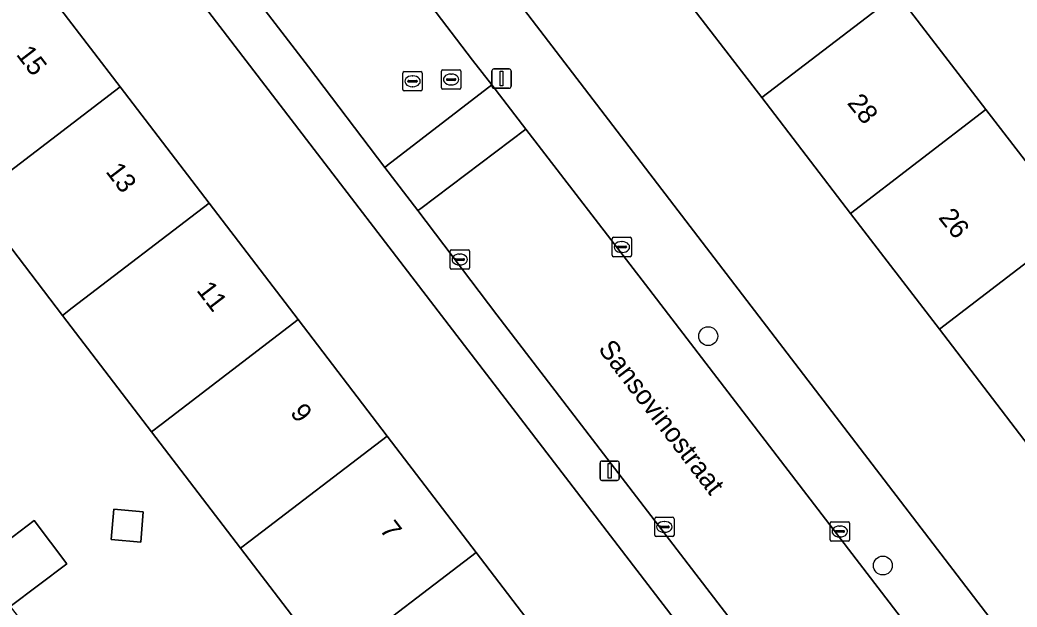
# Model space of a CAD drawing. Extents: x 159352 to 160617, y 385888 to 387323.
# Drawn here: x 160221.8 to 160273.3, y 386599.7 to 386630 of the extents above; entities that cross this region are included whole.
import ezdxf

# ---------------------------------------------------------------- set-up
doc = ezdxf.new("R2010")
doc.units = 0
for name, color, linetype in [('IMGEO_Boom', 7, 'Continuous'), ('IMGEO_Erf', 7, 'Continuous'), ('IMGEO_Kolk', 7, 'Continuous'), ('IMGEO_Lichtmast', 7, 'Continuous'), ('IMGEO_Openbare_ruimte_label', 7, 'Continuous'), ('IMGEO_Pand', 7, 'Continuous'), ('IMGEO_Pand_nummerreeks', 7, 'Continuous'), ('IMGEO_Rijbaan_lokaal_open', 7, 'Continuous'), ('IMGEO_Rioolput', 7, 'Continuous'), ('IMGEO_Voetpad_open', 7, 'Continuous')]:
    doc.layers.add(name, color=color, linetype=linetype)

msp = doc.modelspace()

# ---------------------------------------------------------------- linework, layer by layer
at = {"layer": 'IMGEO_Boom'}
for centre in [(160257.366, 386613.656), (160266.392, 386601.803)]:
    msp.add_circle(centre, 0.489, dxfattribs=at)
at = {"layer": 'IMGEO_Erf'}
for points in [[(160231.086, 386652.432), (160283.64, 386583.809), (160299.606, 386595.938), (160297.429, 386598.805), (160303.426, 386603.36), (160299.546, 386608.64), (160296.718, 386606.483), (160295.065, 386608.65), (160297.893, 386610.807), (160294.958, 386614.626), (160292.13, 386612.469), (160290.477, 386614.636), (160293.305, 386616.793), (160290.369, 386620.611), (160287.541, 386618.454), (160285.888, 386620.621), (160288.716, 386622.778), (160285.779, 386626.598), (160282.951, 386624.441), (160281.298, 386626.608), (160284.126, 386628.765), (160281.19, 386632.584), (160282.394, 386633.509)], [(160273.903, 386608.027), (160269.313, 386614.014), (160264.724, 386620), (160260.134, 386625.987), (160255.544, 386631.973)], [(160267.132, 386631.351), (160271.721, 386625.365), (160274.036, 386622.346)], [(160219.61, 386601.925), (160222.53, 386604.122), (160224.21, 386601.89), (160221.29, 386599.693), (160224.192, 386595.931), (160227.112, 386598.129), (160228.792, 386595.896), (160225.872, 386593.699), (160228.791, 386589.916), (160231.711, 386592.114), (160233.391, 386589.881), (160230.471, 386587.684), (160233.72, 386583.823), (160236.188, 386585.718), (160238.656, 386587.613), (160241.123, 386589.508), (160242.48, 386590.55), (160237.787, 386596.687), (160233.188, 386602.701), (160228.588, 386608.715), (160223.989, 386614.729), (160219.389, 386620.743)]]:
    msp.add_lwpolyline(points, dxfattribs=at)
for points in [[(160249.885, 386588.294), (160258.72, 386594.981), (160220.652, 386644.616), (160211.32, 386637.22), (160211.574, 386636.878), (160215.335, 386639.754), (160216.715, 386637.95), (160218.068, 386638.985), (160218.331, 386638.641), (160217.942, 386638.343), (160222.371, 386632.552), (160226.971, 386626.537), (160231.571, 386620.523), (160236.17, 386614.509), (160240.771, 386608.493), (160245.371, 386602.479), (160249.843, 386596.631), (160250.337, 386597.009), (160250.556, 386596.724), (160248.086, 386594.835), (160249.525, 386592.953), (160250.71, 386593.859), (160252.428, 386591.612), (160249.223, 386589.161)], [(160226.508, 386603.141), (160226.641, 386604.714), (160228.17, 386604.585), (160228.038, 386603.012)]]:
    msp.add_lwpolyline(points, close=True, dxfattribs=at)
at = {"layer": 'IMGEO_Kolk'}
for p, q in [((160252.402, 386617.836), (160252.402, 386618.688)), ((160252.477, 386618.762), (160253.329, 386618.762)), ((160253.403, 386618.688), (160253.403, 386617.836)), ((160244.099, 386618.116), (160244.951, 386618.116)), ((160252.661, 386618.256), (160252.661, 386618.268)), ((160253.099, 386618.219), (160252.701, 386618.219)), ((160252.704, 386618.305), (160253.102, 386618.305)), ((160252.89, 386618.542), (160252.915, 386618.542)), ((160253.145, 386618.268), (160253.145, 386618.256)), ((160244.024, 386617.19), (160244.024, 386618.042)), ((160244.283, 386617.61), (160244.283, 386617.622)), ((160244.721, 386617.573), (160244.323, 386617.573)), ((160244.326, 386617.659), (160244.724, 386617.659)), ((160244.512, 386617.896), (160244.537, 386617.896)), ((160244.767, 386617.622), (160244.767, 386617.61)), ((160245.025, 386618.042), (160245.025, 386617.19)), ((160253.329, 386617.762), (160252.477, 386617.762)), ((160252.913, 386617.982), (160252.888, 386617.982)), ((160244.951, 386617.116), (160244.099, 386617.116)), ((160244.535, 386617.336), (160244.51, 386617.336)), ((160254.6, 386603.372), (160254.6, 386604.224)), ((160254.675, 386604.298), (160255.527, 386604.298)), ((160255.601, 386604.224), (160255.601, 386603.372)), ((160254.859, 386603.792), (160254.859, 386603.804)), ((160255.297, 386603.755), (160254.899, 386603.755)), ((160254.902, 386603.841), (160255.3, 386603.841)), ((160255.088, 386604.078), (160255.113, 386604.078)), ((160255.343, 386603.804), (160255.343, 386603.792)), ((160263.667, 386603.136), (160263.667, 386603.988)), ((160263.742, 386604.062), (160264.594, 386604.062)), ((160264.155, 386603.842), (160264.18, 386603.842)), ((160264.668, 386603.988), (160264.668, 386603.136)), ((160255.527, 386603.298), (160254.675, 386603.298)), ((160255.111, 386603.518), (160255.086, 386603.518)), ((160263.926, 386603.556), (160263.926, 386603.568)), ((160264.364, 386603.519), (160263.966, 386603.519)), ((160263.969, 386603.605), (160264.367, 386603.605)), ((160264.178, 386603.282), (160264.153, 386603.282)), ((160264.41, 386603.568), (160264.41, 386603.556)), ((160264.594, 386603.062), (160263.742, 386603.062))]:
    msp.add_line(p, q, dxfattribs=at)
for points in [[(160252.402, 386617.836), (160252.402, 386618.688)], [(160252.477, 386618.762), (160253.329, 386618.762)], [(160253.403, 386618.688), (160253.403, 386617.836)], [(160244.099, 386618.116), (160244.951, 386618.116)], [(160244.024, 386617.19), (160244.024, 386618.042)], [(160245.025, 386618.042), (160245.025, 386617.19)], [(160253.329, 386617.762), (160252.477, 386617.762)], [(160244.951, 386617.116), (160244.099, 386617.116)], [(160254.6, 386603.372), (160254.6, 386604.224)], [(160254.675, 386604.298), (160255.527, 386604.298)], [(160255.601, 386604.224), (160255.601, 386603.372)], [(160263.667, 386603.136), (160263.667, 386603.988)], [(160263.742, 386604.062), (160264.594, 386604.062)], [(160264.668, 386603.988), (160264.668, 386603.136)], [(160255.527, 386603.298), (160254.675, 386603.298)], [(160264.594, 386603.062), (160263.742, 386603.062)]]:
    msp.add_lwpolyline(points, dxfattribs=at)
for centre, radius, start, end in [((160252.479, 386618.686), 0.0765, 91.552, 178.448), ((160252.479, 386618.686), 0.0765, 91.552, 178.448), ((160253.327, 386618.686), 0.0765, 1.552, 88.448), ((160253.327, 386618.686), 0.0765, 1.552, 88.448), ((160244.101, 386618.04), 0.0765, 91.552, 178.448), ((160244.101, 386618.04), 0.0765, 91.552, 178.448), ((160244.949, 386618.04), 0.0765, 1.552, 88.448), ((160244.949, 386618.04), 0.0765, 1.552, 88.448), ((160252.701, 386618.265), 0.0403, 85.8775, 175.7526), ((160252.698, 386618.255), 0.0366, 178.938, 274.7102), ((160253.102, 386618.262), 0.043, 264.8664, 352.4533), ((160253.106, 386618.267), 0.0386, 1.7309, 96.639), ((160244.323, 386617.619), 0.0403, 85.8775, 175.7526), ((160244.32, 386617.609), 0.0366, 178.938, 274.7102), ((160244.724, 386617.616), 0.043, 264.8664, 352.4533), ((160244.728, 386617.621), 0.0386, 1.7309, 96.639), ((160252.479, 386617.838), 0.0765, 181.552, 268.448), ((160252.479, 386617.838), 0.0765, 181.552, 268.448), ((160253.327, 386617.838), 0.0765, 271.552, 358.448), ((160253.327, 386617.838), 0.0765, 271.552, 358.448), ((160244.101, 386617.192), 0.0765, 181.552, 268.448), ((160244.101, 386617.192), 0.0765, 181.552, 268.448), ((160244.949, 386617.192), 0.0765, 271.552, 358.448), ((160244.949, 386617.192), 0.0765, 271.552, 358.448), ((160254.677, 386604.222), 0.0765, 91.552, 178.448), ((160254.677, 386604.222), 0.0765, 91.552, 178.448), ((160255.525, 386604.222), 0.0765, 1.552, 88.448), ((160255.525, 386604.222), 0.0765, 1.552, 88.448), ((160254.899, 386603.801), 0.0403, 85.8775, 175.7526), ((160254.896, 386603.791), 0.0366, 178.938, 274.7102), ((160255.3, 386603.798), 0.043, 264.8664, 352.4533), ((160255.304, 386603.803), 0.0386, 1.7309, 96.639), ((160263.744, 386603.986), 0.0765, 91.552, 178.448), ((160263.744, 386603.986), 0.0765, 91.552, 178.448), ((160264.592, 386603.986), 0.0765, 1.552, 88.448), ((160264.592, 386603.986), 0.0765, 1.552, 88.448), ((160254.677, 386603.374), 0.0765, 181.552, 268.448), ((160254.677, 386603.374), 0.0765, 181.552, 268.448), ((160255.525, 386603.374), 0.0765, 271.552, 358.448), ((160255.525, 386603.374), 0.0765, 271.552, 358.448), ((160263.744, 386603.138), 0.0765, 181.552, 268.448), ((160263.744, 386603.138), 0.0765, 181.552, 268.448), ((160263.966, 386603.565), 0.0403, 85.8775, 175.7526), ((160263.963, 386603.555), 0.0366, 178.938, 274.7102), ((160264.367, 386603.562), 0.043, 264.8664, 352.4533), ((160264.371, 386603.567), 0.0386, 1.7309, 96.639), ((160264.592, 386603.138), 0.0765, 271.552, 358.448), ((160264.592, 386603.138), 0.0765, 271.552, 358.448)]:
    msp.add_arc(centre, radius, start, end, dxfattribs=at)
for centre, major_axis, ratio, start_param, end_param in [((160252.889, 386618.262), (-0.387, 0.002), 0.722429, 4.712389, 7.853982), ((160252.914, 386618.262), (-0.39, 0.002), 0.717154, 1.570796, 4.712389), ((160244.511, 386617.616), (-0.387, 0.002), 0.722429, 4.712389, 7.853982), ((160244.536, 386617.616), (-0.39, 0.002), 0.717154, 1.570796, 4.712389), ((160255.087, 386603.798), (-0.387, 0.002), 0.722429, 4.712389, 7.853982), ((160255.112, 386603.798), (-0.39, 0.002), 0.717154, 1.570796, 4.712389), ((160264.154, 386603.562), (-0.387, 0.002), 0.722429, 4.712389, 7.853982), ((160264.179, 386603.562), (-0.39, 0.002), 0.717154, 1.570796, 4.712389)]:
    msp.add_ellipse(centre, major_axis=major_axis, ratio=ratio, start_param=start_param, end_param=end_param, dxfattribs=at)
at = {"layer": 'IMGEO_Lichtmast'}
for p, q in [((160246.186, 386626.565), (160246.186, 386627.365)), ((160246.186, 386627.365), (160246.186, 386626.565)), ((160246.286, 386627.465), (160247.076, 386627.465)), ((160247.076, 386627.465), (160246.286, 386627.465)), ((160247.176, 386627.365), (160247.176, 386626.565)), ((160247.176, 386626.565), (160247.176, 386627.365)), ((160247.076, 386626.465), (160246.286, 386626.465)), ((160246.286, 386626.465), (160247.076, 386626.465)), ((160251.773, 386606.3), (160251.773, 386607.1)), ((160251.773, 386607.1), (160251.773, 386606.3)), ((160251.873, 386607.2), (160252.663, 386607.2)), ((160252.663, 386607.2), (160251.873, 386607.2)), ((160252.763, 386607.1), (160252.763, 386606.3)), ((160252.763, 386606.3), (160252.763, 386607.1)), ((160252.663, 386606.2), (160251.873, 386606.2)), ((160251.873, 386606.2), (160252.663, 386606.2))]:
    msp.add_line(p, q, dxfattribs=at)
for points in [[(160246.606, 386627.34), (160246.756, 386627.34), (160246.756, 386626.59), (160246.606, 386626.59), (160246.606, 386627.34)], [(160252.193, 386607.075), (160252.343, 386607.075), (160252.343, 386606.325), (160252.193, 386606.325), (160252.193, 386607.075)]]:
    msp.add_lwpolyline(points, dxfattribs=at)
for centre, start, end in [((160246.286, 386627.365), 90, 180), ((160246.286, 386627.365), 90, 180), ((160247.076, 386627.365), 0, 90), ((160247.076, 386627.365), 360, 90), ((160246.286, 386626.565), 180, 270), ((160246.286, 386626.565), 180, 270), ((160247.076, 386626.565), 270, 0), ((160247.076, 386626.565), 270, 0), ((160251.873, 386607.1), 90, 180), ((160251.873, 386607.1), 90, 180), ((160252.663, 386607.1), 0, 90), ((160252.663, 386607.1), 360, 90), ((160251.873, 386606.3), 180, 270), ((160251.873, 386606.3), 180, 270), ((160252.663, 386606.3), 270, 0), ((160252.663, 386606.3), 270, 0)]:
    msp.add_arc(centre, 0.1, start, end, dxfattribs=at)
at = {"layer": 'IMGEO_Pand'}
for points in [[(160255.544, 386631.973), (160260.134, 386625.987), (160267.132, 386631.351), (160262.542, 386637.337)], [(160226.971, 386626.537), (160222.371, 386632.552), (160215.296, 386627.142), (160214.79, 386626.757), (160215.691, 386625.579), (160215.887, 386623.087), (160218.366, 386622.081), (160219.389, 386620.743), (160219.895, 386621.127)], [(160271.721, 386625.365), (160267.132, 386631.351), (160260.134, 386625.987), (160264.724, 386620)], [(160219.389, 386620.743), (160223.989, 386614.729), (160224.494, 386615.112), (160231.571, 386620.523), (160226.971, 386626.537), (160219.895, 386621.127)], [(160264.724, 386620), (160269.313, 386614.014), (160276.311, 386619.379), (160278.536, 386621.085), (160276.751, 386623.413), (160274.036, 386622.346), (160271.721, 386625.365)], [(160236.17, 386614.509), (160231.571, 386620.523), (160224.494, 386615.112), (160223.989, 386614.729), (160228.588, 386608.715), (160229.093, 386609.097)], [(160280.9, 386613.392), (160276.311, 386619.379), (160269.313, 386614.014), (160273.903, 386608.027)], [(160229.093, 386609.097), (160228.588, 386608.715), (160233.188, 386602.701), (160233.692, 386603.081), (160240.771, 386608.493), (160236.17, 386614.509)], [(160245.371, 386602.479), (160240.771, 386608.493), (160233.692, 386603.081), (160233.188, 386602.701), (160237.787, 386596.687), (160238.291, 386597.066)], [(160228.038, 386603.012), (160228.17, 386604.585), (160226.641, 386604.714), (160226.508, 386603.141)], [(160221.29, 386599.693), (160224.21, 386601.89), (160222.53, 386604.122), (160219.61, 386601.925)], [(160243.599, 386591.405), (160246.07, 386593.29), (160249.223, 386589.161), (160252.428, 386591.612), (160250.71, 386593.859), (160249.525, 386592.953), (160248.086, 386594.835), (160250.556, 386596.724), (160250.337, 386597.009), (160249.843, 386596.631), (160245.371, 386602.479), (160238.291, 386597.066), (160237.787, 386596.687), (160242.48, 386590.55)]]:
    msp.add_lwpolyline(points, close=True, dxfattribs=at)
at = {"layer": 'IMGEO_Rijbaan_lokaal_open'}
msp.add_lwpolyline([(160224.544, 386643.405), (160236.714, 386627.575), (160240.658, 386622.379), (160240.798, 386622.485), (160246.183, 386626.636), (160245.191, 386627.924), (160237.901, 386637.497)], dxfattribs=at)
for points in [[(160247.946, 386624.346), (160246.183, 386626.636), (160240.798, 386622.485), (160240.658, 386622.379), (160242.357, 386620.141), (160242.507, 386620.255)], [(160284.547, 386576.684), (160282.52, 386579.323), (160280.858, 386581.487), (160278.489, 386584.572), (160269.832, 386595.845), (160254.118, 386616.329), (160247.946, 386624.346), (160242.507, 386620.255), (160242.357, 386620.141), (160246.445, 386614.758), (160259.74, 386597.432), (160260.295, 386596.705), (160265.459, 386589.943), (160266.737, 386588.269), (160269.497, 386584.655), (160272.336, 386580.985), (160275.322, 386577.124), (160281.487, 386569.095), (160282.036, 386568.415), (160293.78, 386553.335), (160293.769, 386553.289), (160301.853, 386542.767), (160307.414, 386546.975), (160292.308, 386566.578)]]:
    msp.add_lwpolyline(points, close=True, dxfattribs=at)
at = {"layer": 'IMGEO_Rioolput'}
for p, q in [((160243.578, 386626.491), (160243.578, 386627.343)), ((160243.653, 386627.417), (160244.505, 386627.417)), ((160244.579, 386627.343), (160244.579, 386626.491)), ((160241.584, 386626.401), (160241.584, 386627.253)), ((160241.659, 386627.327), (160242.511, 386627.327)), ((160241.843, 386626.821), (160241.843, 386626.833)), ((160241.886, 386626.87), (160242.284, 386626.87)), ((160242.072, 386627.107), (160242.097, 386627.107)), ((160242.327, 386626.833), (160242.327, 386626.821)), ((160242.585, 386627.253), (160242.585, 386626.401)), ((160243.837, 386626.911), (160243.837, 386626.923)), ((160244.275, 386626.874), (160243.877, 386626.874)), ((160243.88, 386626.96), (160244.278, 386626.96)), ((160244.066, 386627.197), (160244.091, 386627.197)), ((160244.321, 386626.923), (160244.321, 386626.911)), ((160242.511, 386626.327), (160241.659, 386626.327)), ((160242.281, 386626.784), (160241.883, 386626.784)), ((160242.095, 386626.547), (160242.07, 386626.547)), ((160244.505, 386626.417), (160243.653, 386626.417)), ((160244.089, 386626.637), (160244.064, 386626.637))]:
    msp.add_line(p, q, dxfattribs=at)
for points in [[(160243.578, 386626.491), (160243.578, 386627.343)], [(160243.653, 386627.417), (160244.505, 386627.417)], [(160244.579, 386627.343), (160244.579, 386626.491)], [(160241.584, 386626.401), (160241.584, 386627.253)], [(160241.659, 386627.327), (160242.511, 386627.327)], [(160242.585, 386627.253), (160242.585, 386626.401)], [(160242.511, 386626.327), (160241.659, 386626.327)], [(160244.505, 386626.417), (160243.653, 386626.417)]]:
    msp.add_lwpolyline(points, dxfattribs=at)
for centre, radius, start, end in [((160243.655, 386627.341), 0.0765, 91.552, 178.448), ((160243.655, 386627.341), 0.0765, 91.552, 178.448), ((160244.503, 386627.341), 0.0765, 1.552, 88.448), ((160244.503, 386627.341), 0.0765, 1.552, 88.448), ((160241.661, 386627.251), 0.0765, 91.552, 178.448), ((160241.661, 386627.251), 0.0765, 91.552, 178.448), ((160241.883, 386626.83), 0.0403, 85.8775, 175.7526), ((160242.288, 386626.832), 0.0386, 1.7309, 96.639), ((160242.509, 386627.251), 0.0765, 1.552, 88.448), ((160242.509, 386627.251), 0.0765, 1.552, 88.448), ((160243.877, 386626.92), 0.0403, 85.8775, 175.7526), ((160243.874, 386626.91), 0.0366, 178.938, 274.7102), ((160244.278, 386626.917), 0.043, 264.8664, 352.4533), ((160244.282, 386626.922), 0.0386, 1.7309, 96.639), ((160241.661, 386626.403), 0.0765, 181.552, 268.448), ((160241.661, 386626.403), 0.0765, 181.552, 268.448), ((160241.88, 386626.82), 0.0366, 178.938, 274.7102), ((160242.284, 386626.827), 0.043, 264.8664, 352.4533), ((160242.509, 386626.403), 0.0765, 271.552, 358.448), ((160242.509, 386626.403), 0.0765, 271.552, 358.448), ((160243.655, 386626.493), 0.0765, 181.552, 268.448), ((160243.655, 386626.493), 0.0765, 181.552, 268.448), ((160244.503, 386626.493), 0.0765, 271.552, 358.448), ((160244.503, 386626.493), 0.0765, 271.552, 358.448)]:
    msp.add_arc(centre, radius, start, end, dxfattribs=at)
for centre, major_axis, ratio, start_param, end_param in [((160242.071, 386626.827), (-0.387, 0.002), 0.722429, 4.712389, 7.853982), ((160242.096, 386626.827), (-0.39, 0.002), 0.717154, 1.570796, 4.712389), ((160244.065, 386626.917), (-0.387, 0.002), 0.722429, 4.712389, 7.853982), ((160244.09, 386626.917), (-0.39, 0.002), 0.717154, 1.570796, 4.712389)]:
    msp.add_ellipse(centre, major_axis=major_axis, ratio=ratio, start_param=start_param, end_param=end_param, dxfattribs=at)
at = {"layer": 'IMGEO_Voetpad_open'}
for points in [[(160183.356, 386692.625), (160184.961, 386690.653), (160188.89, 386686.029), (160188.876, 386685.99), (160219.374, 386646.282), (160220.652, 386644.616), (160258.72, 386594.981), (160261.725, 386591.06), (160263.967, 386588.134), (160267.124, 386584.012), (160268.192, 386582.619), (160280.874, 386566.065), (160283.269, 386563.072)], [(160285.267, 386581.678), (160283.64, 386583.809), (160231.086, 386652.432), (160231.072, 386652.425), (160227.933, 386656.9)], [(160282.036, 386568.415), (160281.487, 386569.095), (160275.322, 386577.124), (160272.336, 386580.985), (160271.94, 386580.681), (160266.337, 386587.962), (160266.737, 386588.269), (160265.459, 386589.943), (160265.059, 386589.636), (160259.874, 386596.381), (160260.295, 386596.705), (160259.74, 386597.432), (160246.445, 386614.758), (160242.357, 386620.141), (160240.658, 386622.379), (160236.714, 386627.575), (160224.544, 386643.405), (160224.148, 386643.101), (160222.311, 386645.492), (160222.706, 386645.796), (160221.95, 386646.779)], [(160237.901, 386637.497), (160245.191, 386627.924), (160246.183, 386626.636), (160247.946, 386624.346), (160254.118, 386616.329), (160269.832, 386595.845), (160278.489, 386584.572)]]:
    msp.add_lwpolyline(points, dxfattribs=at)

# ---------------------------------------------------------------- texts
at = {"layer": 'IMGEO_Openbare_ruimte_label'}
msp.add_text('Sansovinostraat', height=1, rotation=307.5232, dxfattribs=at).set_placement((160251.645, 386612.982))
at = {"layer": 'IMGEO_Pand_nummerreeks'}
for s, rotation, p in [('15', 307.4082, (160221.566, 386628.205)), ('28', 308.5644, (160264.512, 386625.69)), ('13', 307.4085, (160226.192, 386622.156)), ('26', 308.5644, (160269.23, 386619.773)), ('11', 307.4085, (160230.887, 386616.018)), ('9', 307.4085, (160235.724, 386609.693)), ('7', 307.4085, (160240.35, 386603.644))]:
    msp.add_text(s, height=1, rotation=rotation, dxfattribs=at).set_placement(p)

doc.saveas('drawing.dxf')
